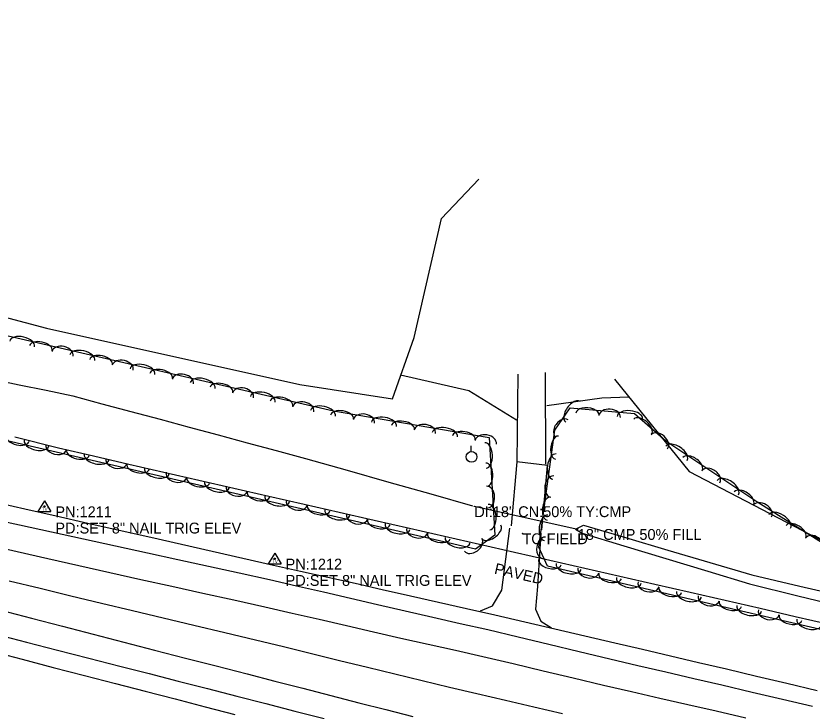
# Model space of a CAD drawing. Extents: x 1441650 to 1491889, y 345904 to 358319.
# Drawn here: x 1466681.7 to 1467048.3, y 349492.3 to 349812.4 of the extents above; entities that cross this region are included whole.
import ezdxf

# ---------------------------------------------------------------- set-up
doc = ezdxf.new("R2010")
doc.units = 0
for name, color, linetype in [('S_CROSS_DRAIN', 7, 'Continuous'), ('S_CROSS_DRAIN_ANNOT', 7, 'Continuous'), ('S_DITCHLINE', 7, 'Continuous'), ('S_DRG_PT_SYM', 7, 'Continuous'), ('S_EDGE_PAVEMENT', 7, 'Continuous'), ('S_MISC_BOUNDARY', 7, 'Continuous'), ('S_MSC_PT_SYM', 7, 'Continuous'), ('S_PARKING', 7, 'Continuous'), ('S_PARKING_ANNOT', 7, 'Continuous'), ('S_PAVEMENT_CROWN', 7, 'Continuous'), ('S_SECONDARY_CTL', 7, 'Continuous'), ('S_SECONDARY_CTL_ANNOT', 7, 'Continuous'), ('S_SHOULDER', 7, 'Continuous'), ('S_SURVEY_TEXT_ANNOT', 7, 'Continuous'), ('S_TRAILS', 7, 'Continuous'), ('S_TREE', 7, 'Continuous'), ('S_UTILITY_POLE', 7, 'Continuous')]:
    doc.layers.add(name, color=color, linetype=linetype)

msp = doc.modelspace()

# ---------------------------------------------------------------- linework, layer by layer
at = {"layer": 'S_CROSS_DRAIN'}
msp.add_line((1466892.74, 349586.61), (1466940.38, 349576.14), dxfattribs=at)
at = {"layer": 'S_DITCHLINE'}
for points in [[(1466670.93, 349645.19), (1466683.26, 349642.6), (1466695.59, 349640.02), (1466707.92, 349637.43), (1466721.3, 349633.84), (1466734.68, 349630.24), (1466748.06, 349626.65), (1466761.44, 349623.05), (1466774.83, 349619.46), (1466788.21, 349615.86), (1466801.59, 349612.27), (1466814.97, 349608.67), (1466834.21, 349603.21), (1466853.46, 349597.75), (1466872.7, 349592.29), (1466891.94, 349586.83)], [(1466939.4, 349576.09), (1466943.07, 349577.92), (1466962.44, 349572.19), (1466981.81, 349566.47), (1467001.18, 349560.74), (1467020.54, 349555.01), (1467042.63, 349549.87), (1467064.72, 349544.74)], [(1466939.41, 349576.04), (1466942.35, 349574.21), (1466961.64, 349568.38), (1466980.94, 349562.54), (1467000.23, 349556.71), (1467019.52, 349550.88), (1467041.74, 349545.4), (1467063.96, 349539.92)]]:
    msp.add_lwpolyline(points, dxfattribs=at)
at = {"layer": 'S_DRG_PT_SYM'}
for points in [[(1466892.74, 349586.61), (1466892.74, 349586.66), (1466892.74, 349586.61), (1466892.69, 349586.61), (1466892.74, 349586.61), (1466892.74, 349586.56), (1466892.74, 349586.61), (1466892.79, 349586.61)], [(1466940.38, 349576.14), (1466940.38, 349576.19), (1466940.38, 349576.14), (1466940.33, 349576.14), (1466940.38, 349576.14), (1466940.38, 349576.09), (1466940.38, 349576.14), (1466940.43, 349576.14)]]:
    msp.add_lwpolyline(points, dxfattribs=at)
at = {"layer": 'S_EDGE_PAVEMENT'}
for points in [[(1466661.92, 349582.72), (1466683.35, 349578.09), (1466698.08, 349574.88), (1466712.81, 349571.67), (1466727.54, 349568.45), (1466742.27, 349565.24), (1466756.32, 349562.15), (1466770.38, 349559.05), (1466784.43, 349555.96), (1466798.48, 349552.87), (1466810.92, 349550), (1466823.36, 349547.14), (1466835.8, 349544.27), (1466848.24, 349541.41), (1466860.91, 349538.5), (1466873.59, 349535.6), (1466886.26, 349532.69), (1466898.94, 349529.79), (1466912.98, 349526.43), (1466927.03, 349523.06), (1466941.08, 349519.7), (1466955.12, 349516.34), (1466968.02, 349513.34), (1466980.92, 349510.34), (1466993.82, 349507.34), (1467006.71, 349504.34), (1467020.65, 349501.06), (1467034.59, 349497.79), (1467048.52, 349494.51)], [(1466895.66, 349538.52), (1466901.06, 349540.72), (1466905.39, 349547.92), (1466907.23, 349562.23), (1466909.08, 349576.53)], [(1466923.4, 349574.17), (1466921.79, 349549.63), (1466920.98, 349539.17), (1466923.39, 349533.74), (1466928.25, 349530.67)], [(1466672.27, 349527.64), (1466686.58, 349523.98), (1466700.89, 349520.31), (1466715.2, 349516.64), (1466729.52, 349512.98), (1466742.97, 349509.53), (1466756.43, 349506.08), (1466769.88, 349502.63), (1466783.34, 349499.18), (1466796.75, 349495.75), (1466810.16, 349492.31), (1466823.58, 349488.88)]]:
    msp.add_lwpolyline(points, dxfattribs=at)
at = {"layer": 'S_MISC_BOUNDARY'}
for points in [[(1466278.83, 349771.37), (1466408.25, 349741.95), (1466543.61, 349708.93), (1466695.8, 349668.55), (1466812.48, 349642.69), (1466855.05, 349636.14), (1466865.08, 349664.38), (1466877.71, 349719.07), (1466894.87, 349737.26)], [(1466957.3, 349645.09), (1466991.67, 349602.59), (1467058.55, 349567.83), (1467127.02, 349545.53), (1467253.25, 349512.04), (1467330.19, 349494.27)]]:
    msp.add_lwpolyline(points, dxfattribs=at)
at = {"layer": 'S_MSC_PT_SYM'}
msp.add_lwpolyline([(1466914.91, 349574.14), (1466914.91, 349574.19), (1466914.91, 349574.14), (1466914.86, 349574.14), (1466914.91, 349574.14), (1466914.91, 349574.09), (1466914.91, 349574.14), (1466914.96, 349574.14)], dxfattribs=at)
at = {"layer": 'S_PARKING'}
for points in [[(1466912.53, 349606.99), (1466913.02, 349647.49)], [(1466925.41, 349648.2), (1466925.57, 349606.05)], [(1466923.89, 349575.83), (1466926.49, 349605.44), (1466912.31, 349607.07), (1466909.69, 349577.67)]]:
    msp.add_lwpolyline(points, dxfattribs=at)
at = {"layer": 'S_PAVEMENT_CROWN'}
for points in [[(1466660.11, 349570.83), (1466682.2, 349565.85), (1466696.45, 349562.62), (1466710.7, 349559.39), (1466724.94, 349556.17), (1466739.19, 349552.94), (1466753.47, 349549.8), (1466767.75, 349546.65), (1466782.02, 349543.5), (1466796.3, 349540.36), (1466808.82, 349537.45), (1466821.35, 349534.55), (1466833.88, 349531.65), (1466846.41, 349528.74), (1466858.98, 349525.93), (1466871.56, 349523.12), (1466884.13, 349520.31), (1466896.7, 349517.5), (1466910.58, 349514.19), (1466924.46, 349510.88), (1466938.34, 349507.57), (1466952.22, 349504.26), (1466965.19, 349501.29), (1466978.15, 349498.32), (1466991.11, 349495.36), (1467004.08, 349492.39), (1467017.77, 349489.13)], [(1466678.65, 349552.26), (1466692.82, 349548.85), (1466706.99, 349545.43), (1466721.15, 349542.01), (1466735.32, 349538.6), (1466749.5, 349535.24), (1466763.68, 349531.89), (1466777.85, 349528.53), (1466792.03, 349525.17), (1466804.91, 349521.99), (1466817.8, 349518.81), (1466830.68, 349515.63), (1466843.56, 349512.45), (1466856.14, 349509.42), (1466868.73, 349506.38), (1466881.31, 349503.35), (1466893.89, 349500.32), (1466907.05, 349497.27), (1466920.21, 349494.22), (1466933.36, 349491.17)], [(1466674.77, 349538.7), (1466688.92, 349535.02), (1466703.07, 349531.35), (1466717.22, 349527.68), (1466731.37, 349524.01), (1466745.55, 349520.36), (1466759.73, 349516.72), (1466773.91, 349513.08), (1466788.1, 349509.43), (1466800.95, 349506.11), (1466813.81, 349502.79), (1466826.67, 349499.47), (1466839.52, 349496.15), (1466851.94, 349492.96), (1466864.37, 349489.78)]]:
    msp.add_lwpolyline(points, dxfattribs=at)
at = {"layer": 'S_SECONDARY_CTL'}
for p, q in [((1466694.85, 349589.18), (1466691.84, 349584.22)), ((1466694.85, 349589.18), (1466697.8, 349584.22)), ((1466691.84, 349584.22), (1466697.8, 349584.22)), ((1466800.85, 349565.08), (1466797.84, 349560.13)), ((1466800.85, 349565.08), (1466803.79, 349560.13)), ((1466797.84, 349560.13), (1466803.79, 349560.13))]:
    msp.add_line(p, q, dxfattribs=at)
for centre, radius in [((1466694.85, 349586.57), 0.311), ((1466694.85, 349586.57), 0.183), ((1466694.85, 349586.57), 0.103), ((1466800.85, 349562.47), 0.311), ((1466800.85, 349562.47), 0.183), ((1466800.85, 349562.47), 0.103)]:
    msp.add_circle(centre, radius, dxfattribs=at)
at = {"layer": 'S_SHOULDER'}
for points in [[(1466664.13, 349590.35), (1466685.81, 349585.4), (1466700.3, 349582.13), (1466714.79, 349578.86), (1466729.27, 349575.59), (1466743.76, 349572.32), (1466757.87, 349569.11), (1466771.99, 349565.91), (1466786.1, 349562.71), (1466800.22, 349559.51), (1466812.76, 349556.71), (1466825.31, 349553.92), (1466837.85, 349551.13), (1466850.39, 349548.33), (1466863.34, 349545.41), (1466876.28, 349542.5), (1466889.22, 349539.58), (1466902.16, 349536.66), (1466915.97, 349533.43), (1466929.78, 349530.21), (1466943.59, 349526.99), (1466957.4, 349523.77), (1466970.26, 349520.75), (1466983.11, 349517.74), (1466995.97, 349514.72), (1467008.83, 349511.7), (1467022.75, 349508.39), (1467036.68, 349505.08), (1467050.6, 349501.76)], [(1466670.29, 349519.87), (1466684.6, 349516.16), (1466698.9, 349512.44), (1466713.2, 349508.73), (1466727.51, 349505.01), (1466741.26, 349501.44), (1466755.01, 349497.87), (1466768.76, 349494.3), (1466782.51, 349490.73)]]:
    msp.add_lwpolyline(points, dxfattribs=at)
at = {"layer": 'S_TRAILS'}
for points in [[(1466912.21, 349626.22), (1466890.26, 349639.76), (1466858.84, 349647.01)], [(1466926.14, 349633.08), (1466951.48, 349636.59), (1466963.91, 349636.99)]]:
    msp.add_lwpolyline(points, dxfattribs=at)
at = {"layer": 'S_TREE'}
for points in [[(1466063.86, 349812.41), (1466237.66, 349779.24), (1466392.68, 349744.51), (1466539.52, 349710.73), (1466654.6, 349670.47), (1466827.86, 349630.49), (1466899.53, 349618.26), (1466902.14, 349573.23), (1466893.34, 349566.81), (1466765.84, 349596.33), (1466620.41, 349629.91), (1466464.39, 349665.93), (1466240.87, 349719.02), (1466099.59, 349751.83), (1466004.13, 349776.72)], [(1467115.74, 349515.18), (1466926.52, 349558.96), (1466922.49, 349567.71), (1466929.77, 349621.66), (1466936.89, 349631.88), (1466966.55, 349629.33), (1466980.98, 349616.79), (1467023.32, 349588.53), (1467057.92, 349566.72), (1467114.02, 349551.17), (1467183.2, 349530), (1467218.71, 349521.78)], [(1466681.25, 349618.56), (1466701.3, 349613.45), (1466717.45, 349609.76), (1466733.61, 349606.07), (1466749.76, 349602.38), (1466765.92, 349598.69), (1466782.07, 349594.99), (1466798.22, 349591.3), (1466814.38, 349587.61), (1466830.53, 349583.92), (1466846.68, 349580.23), (1466862.84, 349576.53), (1466878.99, 349572.84), (1466895.15, 349569.15), (1466911.3, 349565.46), (1466927.45, 349561.77), (1466943.61, 349558.07), (1466959.76, 349554.38), (1466975.91, 349550.69), (1466992.07, 349547), (1467008.22, 349543.31), (1467024.37, 349539.62), (1467040.53, 349535.92), (1467056.68, 349532.23)], [(1466681.25, 349618.56), (1466701.3, 349613.45), (1466717.45, 349609.76), (1466733.61, 349606.07), (1466749.76, 349602.38), (1466765.92, 349598.69), (1466782.07, 349594.99), (1466798.22, 349591.3), (1466814.38, 349587.61), (1466830.53, 349583.92), (1466846.68, 349580.23), (1466862.84, 349576.53), (1466878.99, 349572.84), (1466895.15, 349569.15), (1466911.3, 349565.46), (1466927.45, 349561.77), (1466943.61, 349558.07), (1466959.76, 349554.38), (1466975.91, 349550.69), (1466992.07, 349547), (1467008.22, 349543.31), (1467024.37, 349539.62), (1467040.53, 349535.92), (1467056.68, 349532.23)]]:
    msp.add_lwpolyline(points, dxfattribs=at)
for centre, major_axis, ratio, start_param, end_param in [((1466684.55, 349661.38), (-5.72, 1.32), 0.550068, 3.141596, 6.283188), ((1466693.19, 349659.39), (-5.21, 1.2), 0.540688, 3.141596, 6.283188), ((1466703.17, 349656.82), (-4.83, 1.11), 0.685297, 3.141598, 6.28319), ((1466712.25, 349654.99), (-5.72, 1.32), 0.550068, 3.141596, 6.283188), ((1466720.89, 349652.99), (-5.21, 1.2), 0.540688, 3.141596, 6.283188), ((1466730.87, 349650.42), (-4.83, 1.11), 0.685297, 3.141598, 6.28319), ((1466739.95, 349648.6), (-5.72, 1.32), 0.550068, 3.141596, 6.283188), ((1466748.59, 349646.6), (-5.21, 1.2), 0.540688, 3.141596, 6.283188), ((1466758.57, 349644.03), (-4.83, 1.11), 0.685297, 3.141598, 6.28319), ((1466767.65, 349642.21), (-5.72, 1.32), 0.550068, 3.141596, 6.283188), ((1466776.29, 349640.21), (-5.21, 1.2), 0.540688, 3.141596, 6.283188), ((1466786.27, 349637.64), (-4.83, 1.11), 0.685297, 3.141598, 6.28319), ((1466795.35, 349635.81), (-5.72, 1.32), 0.550068, 3.141596, 6.283188), ((1466803.99, 349633.82), (-5.21, 1.2), 0.540688, 3.141596, 6.283188), ((1466813.97, 349631.25), (-4.83, 1.11), 0.685297, 3.141598, 6.28319), ((1466938.23, 349630.09), (-3.35, -4.81), 0.550593, 3.141648, 6.283241), ((1466823.05, 349629.42), (-5.72, 1.32), 0.550068, 3.141596, 6.283188), ((1466831.86, 349627.66), (-5.27, 0.9), 0.540688, 3.141593, 6.283185), ((1466944.84, 349629.07), (-5.33, 0.46), 0.540634, 3.141755, 6.283348), ((1466955.08, 349627.93), (-4.94, 0.43), 0.685227, 3.141868, 6.28346), ((1466964.33, 349627.39), (-5.85, 0.5), 0.550013, 3.141761, 6.283353), ((1466841.97, 349625.67), (-4.88, 0.83), 0.685297, 3.141593, 6.283185), ((1466851.14, 349624.36), (-5.78, 0.99), 0.550069, 3.141593, 6.283185), ((1466933.16, 349622.35), (-2.83, -4.06), 0.685951, 3.141683, 6.283276), ((1466970.3, 349623.26), (-4.03, 3.51), 0.540582, 3.141593, 6.283185), ((1466859.88, 349622.87), (-5.27, 0.9), 0.540688, 3.141593, 6.283185), ((1466870, 349620.88), (-4.88, 0.83), 0.685297, 3.141593, 6.283185), ((1466879.17, 349619.58), (-5.78, 0.99), 0.550069, 3.141593, 6.283185), ((1466887.91, 349618.09), (-5.27, 0.9), 0.540688, 3.141593, 6.283185), ((1466898.02, 349616.1), (-4.88, 0.83), 0.685297, 3.141593, 6.283185), ((1466977.9, 349616.3), (-3.74, 3.25), 0.685162, 3.141593, 6.283185), ((1466682.56, 349617.73), (5.21, -1.2), 0.540793, 3.141689, 6.283281), ((1466691.2, 349615.74), (5.72, -1.32), 0.550175, 3.141692, 6.283285), ((1466897.88, 349610.02), (-0.34, 5.86), 0.550078, 3.141593, 6.283185), ((1466930.83, 349613.64), (-0.72, -5.3), 0.54073, 3.141508, 6.283101), ((1466700.28, 349613.91), (4.83, -1.12), 0.685429, 3.141755, 6.283348), ((1466710.26, 349611.34), (5.21, -1.2), 0.540793, 3.141689, 6.283281), ((1466985.84, 349610.99), (-4.88, 3.26), 0.549956, 3.1416, 6.283193), ((1466718.9, 349609.34), (5.72, -1.32), 0.550175, 3.141692, 6.283285), ((1466727.97, 349607.51), (4.83, -1.12), 0.685429, 3.141755, 6.283348), ((1466929.65, 349604.86), (-0.79, -5.82), 0.550111, 3.141506, 6.283098), ((1466993.21, 349606.07), (-4.45, 2.97), 0.540578, 3.1416, 6.283193), ((1466737.95, 349604.94), (5.21, -1.2), 0.540793, 3.141689, 6.283281), ((1466898.4, 349601.16), (-0.31, 5.34), 0.540697, 3.141593, 6.283185), ((1466746.59, 349602.95), (5.72, -1.32), 0.550175, 3.141692, 6.283285), ((1466755.67, 349601.12), (4.83, -1.12), 0.685429, 3.141755, 6.283348), ((1467001.64, 349600.14), (-4.12, 2.75), 0.685157, 3.141605, 6.283198), ((1466765.64, 349598.55), (5.21, -1.2), 0.540793, 3.141689, 6.283281), ((1466774.28, 349596.55), (5.72, -1.32), 0.550075, 3.141618, 6.283211), ((1466928.66, 349595.65), (-0.66, -4.91), 0.685349, 3.14145, 6.283043), ((1467009.49, 349595.21), (-4.88, 3.26), 0.549956, 3.1416, 6.283193), ((1466783.36, 349594.71), (4.83, -1.12), 0.685305, 3.141634, 6.283227), ((1466898.73, 349590.87), (-0.29, 4.95), 0.685308, 3.141593, 6.283185), ((1467016.86, 349590.29), (-4.45, 2.97), 0.540578, 3.1416, 6.283193), ((1466793.34, 349592.14), (5.21, -1.21), 0.540695, 3.141617, 6.28321), ((1466801.98, 349590.14), (5.72, -1.32), 0.550075, 3.141618, 6.283211), ((1466927.03, 349585.47), (-0.72, -5.3), 0.54073, 3.141508, 6.283101), ((1466811.06, 349588.3), (4.83, -1.12), 0.685305, 3.141634, 6.283227), ((1466821.03, 349585.72), (5.21, -1.21), 0.540695, 3.141617, 6.28321), ((1466899.53, 349581.64), (-0.34, 5.86), 0.550078, 3.141593, 6.283185), ((1467025.39, 349584.41), (-4.19, 2.64), 0.685156, 3.141593, 6.283185), ((1466829.67, 349583.72), (5.72, -1.32), 0.550075, 3.141618, 6.283211), ((1466838.75, 349581.89), (4.83, -1.12), 0.685305, 3.141634, 6.283227), ((1467033.36, 349579.69), (-4.96, 3.13), 0.549956, 3.141593, 6.283185), ((1466848.73, 349579.31), (5.21, -1.21), 0.540695, 3.141617, 6.28321), ((1466925.84, 349576.69), (-0.79, -5.82), 0.550111, 3.141506, 6.283098), ((1467040.86, 349574.96), (-4.52, 2.85), 0.540578, 3.141593, 6.283185), ((1466857.37, 349577.31), (5.72, -1.32), 0.550075, 3.141618, 6.283211), ((1466866.45, 349575.48), (4.83, -1.12), 0.685305, 3.141634, 6.283227), ((1466900.63, 349574.75), (4.32, 3.15), 0.540704, 3.141608, 6.283201), ((1466876.42, 349572.9), (5.21, -1.21), 0.540695, 3.141617, 6.28321), ((1466885.06, 349570.9), (5.72, -1.32), 0.550075, 3.141618, 6.283211), ((1466924.86, 349567.48), (-0.66, -4.91), 0.685349, 3.14145, 6.283043), ((1467049.44, 349569.25), (-4.19, 2.64), 0.685156, 3.141593, 6.283185), ((1466892.16, 349568.89), (4, 2.92), 0.685317, 3.141619, 6.283211), ((1466927.56, 349560.89), (5.21, -1.21), 0.540596, 3.141672, 6.283265), ((1466936.2, 349558.89), (5.72, -1.32), 0.549974, 3.141675, 6.283268), ((1466945.28, 349557.06), (4.83, -1.12), 0.685179, 3.141727, 6.28332), ((1466955.25, 349554.48), (5.21, -1.21), 0.540596, 3.141672, 6.283265), ((1466963.89, 349552.49), (5.72, -1.32), 0.549974, 3.141675, 6.283268), ((1466972.97, 349550.65), (4.83, -1.12), 0.685179, 3.141727, 6.28332), ((1466982.95, 349548.08), (5.21, -1.21), 0.540596, 3.141672, 6.283265), ((1466991.59, 349546.08), (5.72, -1.32), 0.549974, 3.141675, 6.283268), ((1467000.67, 349544.25), (4.83, -1.12), 0.685179, 3.141727, 6.28332), ((1467010.64, 349541.67), (5.21, -1.21), 0.540596, 3.141672, 6.283265), ((1467019.28, 349539.67), (5.72, -1.32), 0.549974, 3.141675, 6.283268), ((1467028.36, 349537.84), (4.83, -1.12), 0.685179, 3.141727, 6.28332), ((1467038.34, 349535.26), (5.21, -1.21), 0.540596, 3.141672, 6.283265), ((1467046.98, 349533.27), (5.72, -1.32), 0.549974, 3.141675, 6.283268)]:
    msp.add_ellipse(centre, major_axis=major_axis, ratio=ratio, start_param=start_param, end_param=end_param, dxfattribs=at)
at = {"layer": 'S_UTILITY_POLE'}
msp.add_line((1466891.32, 349611.89), (1466891.32, 349614.37), dxfattribs=at)
msp.add_circle((1466891.47, 349609.37), 2.5, dxfattribs=at)

# ---------------------------------------------------------------- texts
at = {"layer": 'S_CROSS_DRAIN_ANNOT'}
for s, p in [('DI:18" CN:50% TY:CMP', (1466892.74, 349581.61)), ('18" CMP 50% FILL', (1466940.38, 349571.14))]:
    msp.add_text(s, height=5, dxfattribs=at).set_placement(p)
at = {"layer": 'S_PARKING_ANNOT'}
msp.add_text('PAVED', height=5, rotation=346.9977, dxfattribs=at).set_placement((1466901.67, 349555.65))
at = {"layer": 'S_SECONDARY_CTL'}
for p in [(1466693.65, 349584.56), (1466799.64, 349560.46)]:
    msp.add_text('TV', height=1.5, rotation=360, dxfattribs=at).set_placement(p)
at = {"layer": 'S_SECONDARY_CTL_ANNOT'}
for s, p in [('PN:1211', (1466699.85, 349581.57)), ('PD:SET 8" NAIL TRIG ELEV', (1466699.85, 349574.07)), ('PN:1212', (1466805.85, 349557.47)), ('PD:SET 8" NAIL TRIG ELEV', (1466805.85, 349549.97))]:
    msp.add_text(s, height=5, dxfattribs=at).set_placement(p)
at = {"layer": 'S_SURVEY_TEXT_ANNOT'}
msp.add_text('TO FIELD', height=5, dxfattribs=at).set_placement((1466914.91, 349569.14))

doc.saveas('drawing.dxf')
